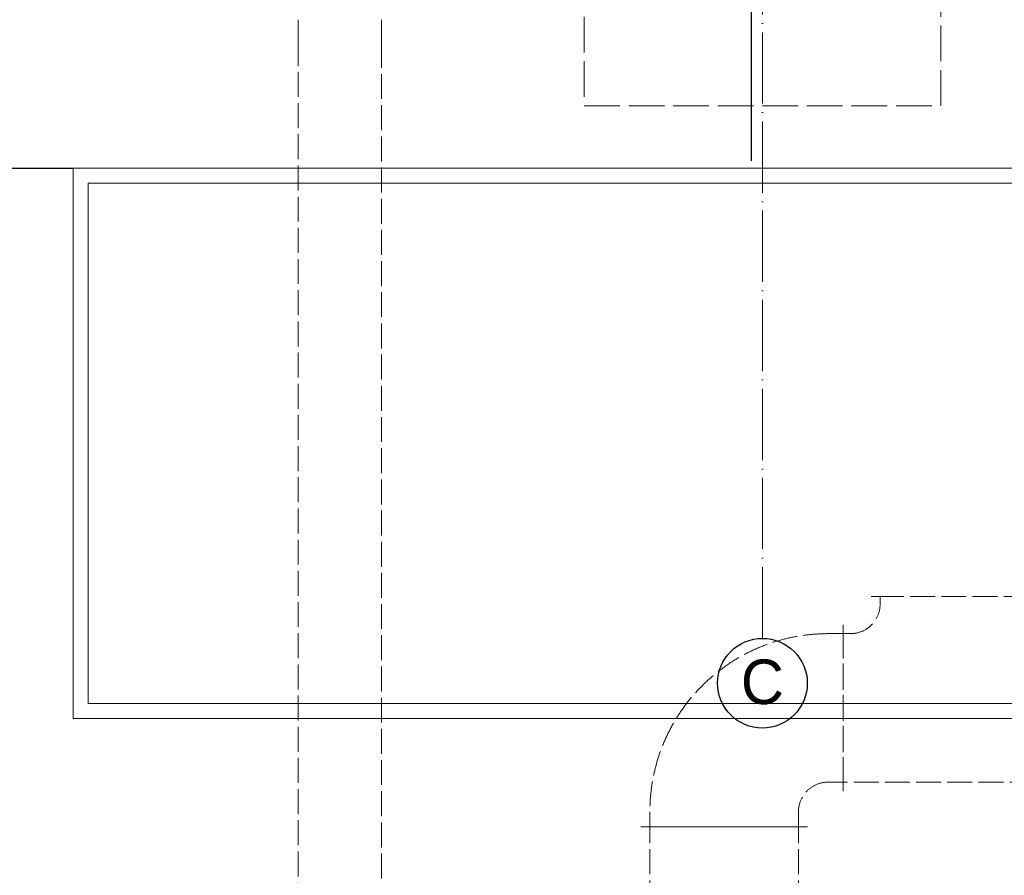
# Model space of a CAD drawing. Header units: millimetres. Extents: x -300186 to 535068, y -28581 to 763298.
# Tile 395 of 405: x 144380 to 147694, y 375601 to 378483. Entities that reach past the tile are written whole.
import ezdxf
from ezdxf.enums import TextEntityAlignment as Align

# ---------------------------------------------------------------- set-up
doc = ezdxf.new("R2010")
doc.units = ezdxf.units.MM
doc.header["$LTSCALE"] = 10
doc.linetypes.add('ACAD_ISO02W100', pattern=[15, 12, -3])
doc.linetypes.add('ACAD_ISO04W100', pattern=[30, 24, -3, 0, -3])
for name, color, linetype, lineweight in [('koty', 6, 'Continuous', 9), ('NS_tenka', 252, 'Continuous', 18), ('NS_tlusta', 252, 'Continuous', 18), ('tlusta', 252, 'Continuous', 15)]:
    doc.layers.add(name, color=color, linetype=linetype, lineweight=lineweight)
doc.layers.add('netisk', color=30, linetype='Continuous', plot=False)
doc.layers.add('popisky', color=6, linetype='Continuous')
doc.styles.add('laplan N', font='txt')

# ---------------------------------------------------------------- blocks, each defined once
blk = doc.blocks.new('A$C12ac11e3')
at = {"linetype": 'ByBlock', "lineweight": -2}
for p, q in [((-583.2, 8869.7), (-583.2, 8791.7)), ((-303.2, 8791.7), (-303.2, 8869.7))]:
    blk.add_line(p, q, dxfattribs=at)
at = {"layer": 'NS_tenka', "linetype": 'ACAD_ISO02W100', "ltscale": 0.7}
for p, q in [((-583.2, 5144.7), (-583.2, 8791.7)), ((-303.2, 8791.7), (-303.2, 5144.7)), ((1375.1, 6927.3), (1345.1, 6927.3)), ((1375.1, 6902.3), (1375.1, 6927.3)), ((1375.1, 6927.3), (1375.1, 6927.3)), ((1875.1, 6927.3), (1375.1, 6927.3)), ((1250.1, 6802.3), (1250.1, 6832.3)), ((1250.1, 6802.3), (1250.1, 6832.3)), ((1200.1, 6802.3), (1250.1, 6802.3)), ((1275.1, 6802.3), (1250.1, 6802.3)), ((1250.1, 6802.3), (1250.1, 6302.3)), ((1250.1, 6802.3), (1250.1, 6802.3)), ((1250.1, 6302.3), (1250.1, 6802.3)), ((1200.1, 6302.3), (1250.1, 6302.3)), ((1250.1, 6302.3), (1250.1, 6272.3)), ((2000.1, 6302.3), (1250.1, 6302.3)), ((1250.1, 6302.3), (1250.1, 6272.3)), ((600.1, 6202.3), (600.1, 6152.3)), ((1100.1, 6202.3), (1100.1, 6152.3)), ((1130.1, 6152.3), (570.1, 6152.3)), ((1100.1, 6152.3), (600.1, 6152.3))]:
    blk.add_line(p, q, dxfattribs=at)
for points in [[(600.1, 6152.3), (570.1, 6152.3)], [(600.1, 5152.3), (600.1, 6152.3)], [(600.1, 6152.3), (1100.1, 6152.3)], [(1100.1, 6152.3), (1130.1, 6152.3)], [(1100.1, 5152.3), (1100.1, 6152.3)]]:
    blk.add_lwpolyline(points, dxfattribs=at)
for centre, radius, start, end in [((1275.1, 6902.3), 100, 270, 0), ((1200.1, 6202.3), 600, 90, 180), ((1200.1, 6202.3), 100, 90, 180)]:
    blk.add_arc(centre, radius, start, end, dxfattribs=at)
blk = doc.blocks.new('skelet')
at = {"layer": 'popisky', "linetype": 'ByBlock'}
blk.add_circle((0, 0), 3.02, dxfattribs=at)
at = {"layer": 'popisky', "linetype": 'ByBlock', "style": 'laplan N'}
blk.add_attdef('OZNACENI', text='', height=3, dxfattribs=at).set_placement((0, 0.098), align=Align.MIDDLE_CENTER)
blk = doc.blocks.new('podklad')
at = {"layer": 'netisk', "color": 252}
for p, q in [((139483.9, 456450.7), (139483.9, 456950.7)), ((136700.6, 456425.7), (137200.6, 456425.7))]:
    blk.add_line(p, q, dxfattribs=at)
blk.add_circle((139520.1, 454691.3), 151, dxfattribs=at)
at = {"layer": 'NS_tenka', "color": 252}
for p, q in [((137200.6, 456425.7), (148082, 456425.7)), ((137250.6, 456375.7), (148081.7, 456375.7))]:
    blk.add_line(p, q, dxfattribs=at)
at = {"layer": 'NS_tlusta', "color": 252}
for p, q in [((137200.6, 456425.7), (137200.6, 454573.1)), ((137250.6, 456375.7), (137250.6, 454623.1)), ((143223.4, 454623.1), (137250.6, 454623.1)), ((143173.4, 454573.1), (137200.6, 454573.1))]:
    blk.add_line(p, q, dxfattribs=at)
at = {"layer": 'NS_tlusta', "color": 252, "linetype": 'ACAD_ISO02W100'}
blk.add_lwpolyline([(138920.1, 456635.7), (140120.1, 456635.7), (140120.1, 457835.7), (138920.1, 457835.7)], close=True, dxfattribs=at)
at = {"layer": 'tlusta', "color": 252, "linetype": 'ACAD_ISO04W100'}
blk.add_line((139520.1, 454842.3), (139520.1, 467959), dxfattribs=at)
at = {"layer": 'koty', "color": 252}
blk.add_blockref('A$C12ac11e3', (138541.3, 448056), dxfattribs=at)
at = {"layer": 'tlusta', "color": 252, "xscale": 50, "yscale": 50, "zscale": 50}
blk.add_blockref('skelet', (139520.1, 454691.3), dxfattribs=at).add_auto_attribs({'OZNACENI': 'C'})

msp = doc.modelspace()

# ---------------------------------------------------------------- block references
at = {"layer": 'popisky', "lineweight": -3}
msp.add_blockref('podklad', (7359.275, -78443.138), dxfattribs=at)

doc.saveas('drawing.dxf')
